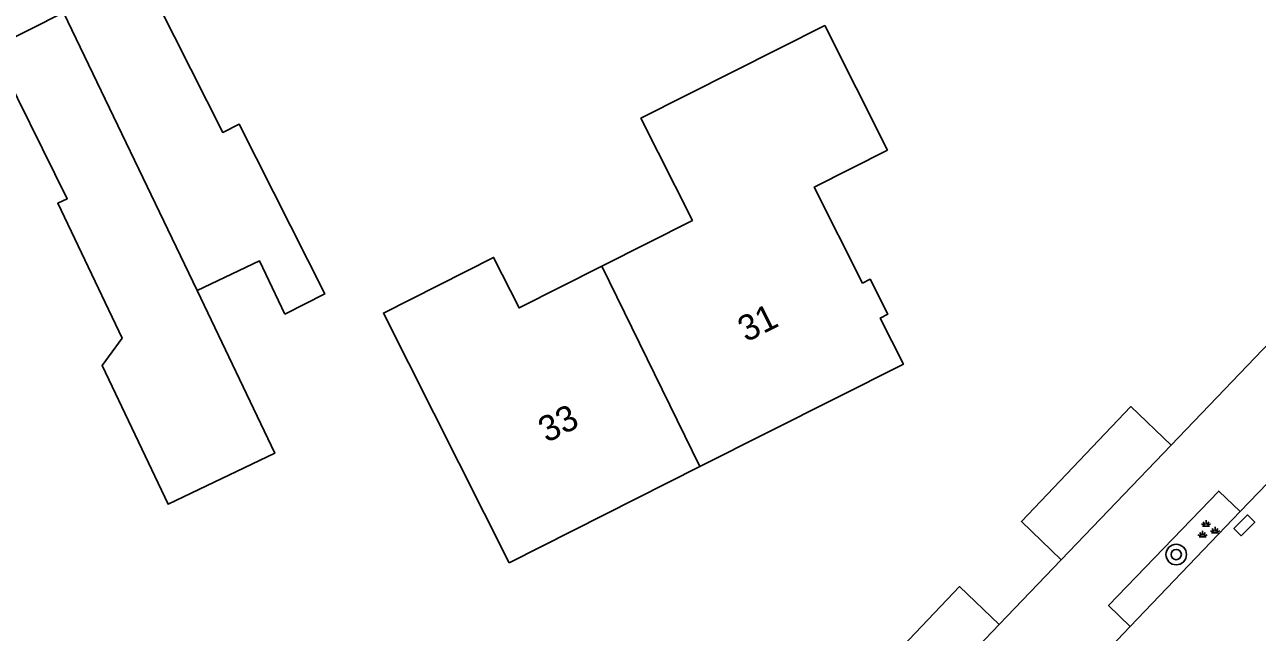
# Model space of a CAD drawing. Extents: x 128999 to 131010, y 395498 to 399007.
# Drawn here: x 130537.44 to 130585.44, y 398181.87 to 398205.53 of the extents above; entities that cross this region are included whole.
import ezdxf

# ---------------------------------------------------------------- set-up
doc = ezdxf.new("R2010")
doc.units = 0
for name, color, linetype in [('gg-anno-huisnummerreeks BGT', 7, 'Continuous'), ('gg-bbg-bijgebouw', 7, 'Continuous'), ('gg-bbg-gedigitaliseerde bijgebouw', 7, 'Continuous'), ('gg-bbg-hoofdgebouw', 7, 'Continuous'), ('gg-bbg-tussenscheiding', 7, 'Continuous'), ('gg-knt-verharding', 7, 'Continuous'), ('gt-grn-groengrens', 7, 'Continuous'), ('gt-symb-boom', 7, 'Continuous'), ('gt-symb-groenvak', 7, 'Continuous'), ('gt-symb-kolk', 7, 'Continuous')]:
    doc.layers.add(name, color=color, linetype=linetype)

# ---------------------------------------------------------------- blocks, each defined once
blk = doc.blocks.new('gt0-KOLK')
at = {"layer": 'gt-symb-kolk'}
blk.add_lwpolyline([(0, 0), (0.375, 0), (0.375, 0.4), (-0.375, 0.4), (-0.375, 0), (0, 0)], dxfattribs=at)
blk = doc.blocks.new('gt0-BOOM')
at = {"layer": 'gt-symb-boom'}
for radius in [0.4, 0.2]:
    blk.add_circle((0, 0), radius, dxfattribs=at)
blk = doc.blocks.new('gt0-GRVAK')
at = {"layer": 'gt-symb-groenvak'}
for p, q in [((-0.11, 0.189), (-0.228, 0.24)), ((-0.182, 0.153), (0.088, 0.153)), ((-0.091, 0.211), (-0.156, 0.322)), ((-0.047, 0.214), (-0.047, 0.393)), ((-0.004, 0.211), (0.061, 0.322)), ((0.015, 0.189), (0.133, 0.24)), ((0.262, -0.052), (0.197, 0.059)), ((0.305, -0.049), (0.305, 0.13)), ((0.349, -0.052), (0.414, 0.059)), ((-0.245, -0.228), (-0.363, -0.177)), ((-0.318, -0.264), (-0.047, -0.264)), ((-0.226, -0.206), (-0.291, -0.095)), ((-0.183, -0.203), (-0.183, -0.024)), ((-0.139, -0.206), (-0.074, -0.095)), ((-0.12, -0.228), (-0.002, -0.177)), ((0.243, -0.074), (0.125, -0.023)), ((0.17, -0.11), (0.441, -0.11)), ((0.368, -0.074), (0.486, -0.023))]:
    blk.add_line(p, q, dxfattribs=at)

msp = doc.modelspace()

# ---------------------------------------------------------------- linework, layer by layer
at = {"layer": 'gg-bbg-bijgebouw'}
msp.add_line((130538.951, 398206.001), (130536.19, 398204.62), dxfattribs=at)
msp.add_lwpolyline([(130542.03, 398207.54), (130545.159, 398201.334), (130545.793, 398201.654), (130549.125, 398195.046), (130547.571, 398194.263)], dxfattribs=at)
at = {"layer": 'gg-bbg-gedigitaliseerde bijgebouw'}
for points in [[(130536.19, 398204.62), (130539.097, 398198.751), (130538.729, 398198.576), (130541.235, 398193.325), (130540.451, 398192.259), (130543.027, 398186.862), (130547.18, 398188.844), (130544.154, 398195.184)], [(130544.154, 398195.184), (130546.579, 398196.341), (130547.571, 398194.263)]]:
    msp.add_lwpolyline(points, dxfattribs=at)
at = {"layer": 'gg-bbg-hoofdgebouw'}
msp.add_line((130556.31, 398184.58), (130563.737, 398188.325), dxfattribs=at)
for points in [[(130559.916, 398196.133), (130563.442, 398197.912), (130561.437, 398201.885), (130568.597, 398205.498), (130571.04, 398200.65)], [(130563.737, 398188.325), (130571.66, 398192.32), (130570.76, 398194.11), (130571.05, 398194.26), (130570.36, 398195.62), (130570.07, 398195.47), (130568.19, 398199.21), (130571.04, 398200.65)], [(130556.31, 398184.58), (130551.407, 398194.304), (130555.702, 398196.47), (130556.693, 398194.506), (130559.916, 398196.133)]]:
    msp.add_lwpolyline(points, dxfattribs=at)
at = {"layer": 'gg-bbg-tussenscheiding'}
for p, q in [((130544.154, 398195.184), (130538.951, 398206.001)), ((130559.916, 398196.133), (130563.737, 398188.325))]:
    msp.add_line(p, q, dxfattribs=at)
at = {"layer": 'gg-knt-verharding'}
for p, q in [((130601.374, 398209.303), (130582.081, 398189.161)), ((130582.081, 398189.161), (130577.805, 398184.697)), ((130587.177, 398189.075), (130584.779, 398186.573)), ((130584.779, 398186.573), (130580.496, 398182.106)), ((130577.805, 398184.697), (130575.39, 398182.176)), ((130575.39, 398182.176), (130563.072, 398169.315)), ((130580.496, 398182.106), (130578.105, 398179.611))]:
    msp.add_line(p, q, dxfattribs=at)
msp.add_lwpolyline([(130580.496, 398182.106), (130579.652, 398182.92), (130583.937, 398187.375), (130584.779, 398186.573)], dxfattribs=at)
at = {"layer": 'gt-grn-groengrens'}
for points in [[(130582.081, 398189.161), (130580.517, 398190.665), (130576.257, 398186.187), (130577.805, 398184.697)], [(130575.39, 398182.176), (130573.847, 398183.653), (130561.573, 398170.751), (130563.072, 398169.315)]]:
    msp.add_lwpolyline(points, dxfattribs=at)

# ---------------------------------------------------------------- block references
at = {"layer": 'gt-symb-boom'}
msp.add_blockref('gt0-BOOM', (130582.284, 398184.901), dxfattribs=at)
at = {"layer": 'gt-symb-groenvak'}
msp.add_blockref('gt0-GRVAK', (130583.49, 398185.853), dxfattribs=at)
at = {"layer": 'gt-symb-kolk', "rotation": -135.1620809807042}
msp.add_blockref('gt0-KOLK', (130584.793, 398186.183), dxfattribs=at)

# ---------------------------------------------------------------- texts
at = {"layer": 'gg-anno-huisnummerreeks BGT'}
for s, p in [('31', (130565.538, 398193.153)), ('33', (130557.77, 398189.236))]:
    msp.add_text(s, height=1, rotation=26.7, dxfattribs=at).set_placement(p)

doc.saveas('drawing.dxf')
